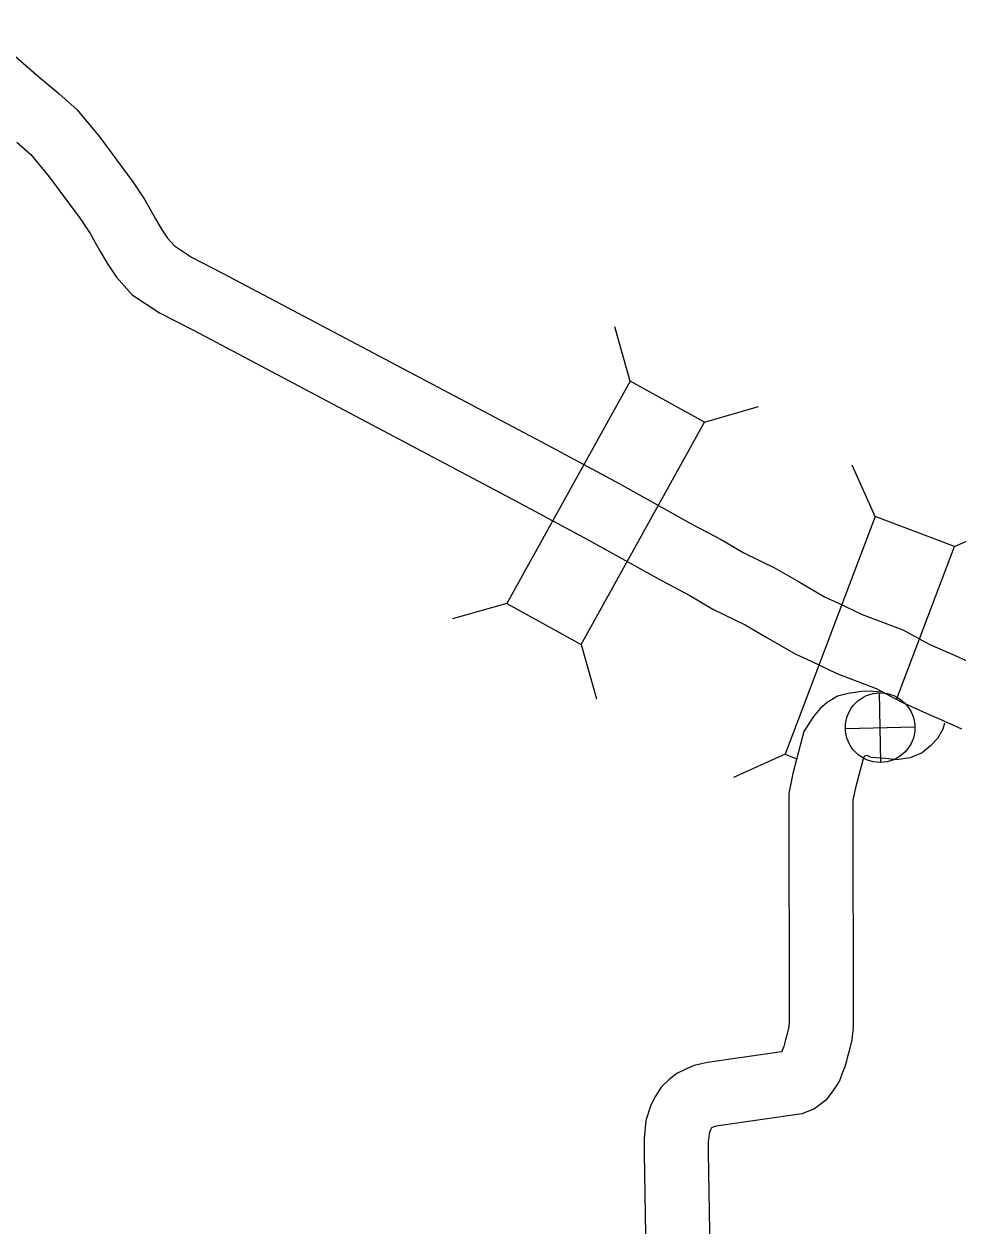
# Model space of a CAD drawing. Extents: x -939622 to -934245, y 1383184 to 1385301.
# Drawn here: x -935170.81 to -935157.72, y 1384203.23 to 1384220.08 of the extents above; entities that cross this region are included whole.
import ezdxf

# ---------------------------------------------------------------- set-up
doc = ezdxf.new("R2010")
doc.units = 0
for name, color, linetype in [('Level 10', 7, 'Continuous'), ('Level 15', 7, 'Continuous'), ('Level 20', 7, 'Continuous'), ('Level 26', 7, 'Continuous')]:
    doc.layers.add(name, color=color, linetype=linetype)

msp = doc.modelspace()

# ---------------------------------------------------------------- linework, layer by layer
at = {"layer": 'Level 10'}
for points in [[(-935158.803, 1384210.715), (-935158.947, 1384210.727), (-935159.068, 1384210.722), (-935159.161, 1384210.71), (-935159.259, 1384210.697), (-935159.408, 1384210.658), (-935159.55, 1384210.571), (-935159.648, 1384210.485), (-935159.745, 1384210.372), (-935159.877, 1384210.164), (-935160.033, 1384209.576), (-935160.09, 1384209.293), (-935160.085, 1384206.071), (-935160.093, 1384206.002), (-935160.117, 1384205.904), (-935160.135, 1384205.845), (-935160.15, 1384205.785), (-935160.161, 1384205.748), (-935160.187, 1384205.677), (-935160.189, 1384205.672), (-935160.191, 1384205.67), (-935161.231, 1384205.523), (-935161.313, 1384205.505), (-935161.418, 1384205.478), (-935161.516, 1384205.44), (-935161.658, 1384205.369), (-935161.765, 1384205.286), (-935161.88, 1384205.176), (-935161.958, 1384205.049), (-935162.022, 1384204.926), (-935162.093, 1384204.707), (-935162.118, 1384204.456), (-935162.118, 1384204.252), (-935161.994, 1384196.811)], [(-935157.908, 1384210.28), (-935157.93, 1384210.196), (-935158.007, 1384210.064), (-935158.103, 1384209.961), (-935158.222, 1384209.865), (-935158.387, 1384209.795), (-935158.581, 1384209.764), (-935158.728, 1384209.784), (-935158.804, 1384209.791), (-935158.937, 1384209.798), (-935158.991, 1384209.824), (-935158.994, 1384209.824), (-935159.03, 1384209.819), (-935159.043, 1384209.799), (-935159.156, 1384209.372), (-935159.19, 1384209.204), (-935159.185, 1384206.017), (-935159.206, 1384205.841), (-935159.248, 1384205.668), (-935159.266, 1384205.607), (-935159.281, 1384205.547), (-935159.306, 1384205.463), (-935159.34, 1384205.373), (-935159.377, 1384205.266), (-935159.439, 1384205.17), (-935159.496, 1384205.09), (-935159.57, 1384204.995), (-935159.729, 1384204.873), (-935159.907, 1384204.801), (-935161.074, 1384204.636), (-935161.106, 1384204.629), (-935161.139, 1384204.621), (-935161.15, 1384204.617), (-935161.175, 1384204.604), (-935161.175, 1384204.604), (-935161.189, 1384204.577), (-935161.207, 1384204.521), (-935161.218, 1384204.411), (-935161.218, 1384204.26), (-935161.094, 1384196.824)]]:
    msp.add_lwpolyline(points, dxfattribs=at)
at = {"layer": 'Level 15'}
for points in [[(-935171.458, 1384220.081), (-935170.605, 1384219.339), (-935170.327, 1384219.109), (-935170.066, 1384218.876), (-935169.752, 1384218.496), (-935169.287, 1384217.871), (-935169.119, 1384217.616), (-935168.968, 1384217.35), (-935168.884, 1384217.205), (-935168.8, 1384217.079), (-935168.704, 1384216.971), (-935168.463, 1384216.813), (-935168.019, 1384216.585), (-935163.479, 1384214.181), (-935162.47, 1384213.639), (-935161.438, 1384213.066), (-935161.036, 1384212.853), (-935160.731, 1384212.671), (-935160.28, 1384212.454), (-935159.952, 1384212.265), (-935159.587, 1384212.051), (-935159.394, 1384211.963), (-935159.062, 1384211.804), (-935158.491, 1384211.587), (-935158.11, 1384211.383), (-935157.758, 1384211.226), (-935157.592, 1384211.154)], [(-935170.913, 1384218.426), (-935170.717, 1384218.251), (-935170.461, 1384217.941), (-935170.024, 1384217.353), (-935169.887, 1384217.146), (-935169.749, 1384216.901), (-935169.647, 1384216.728), (-935169.515, 1384216.53), (-935169.298, 1384216.284), (-935168.915, 1384216.034), (-935168.435, 1384215.787), (-935163.903, 1384213.387), (-935162.901, 1384212.849), (-935161.867, 1384212.275), (-935161.477, 1384212.068), (-935161.157, 1384211.878), (-935160.701, 1384211.658), (-935160.405, 1384211.487), (-935160.002, 1384211.251), (-935159.775, 1384211.147), (-935159.416, 1384210.976), (-935158.865, 1384210.767), (-935158.507, 1384210.575), (-935158.121, 1384210.402), (-935157.956, 1384210.331), (-935157.666, 1384210.2)]]:
    msp.add_lwpolyline(points, dxfattribs=at)
at = {"layer": 'Level 20'}
for p, q in [((-935162.313, 1384215.075), (-935162.531, 1384215.837)), ((-935161.274, 1384214.499), (-935160.513, 1384214.717)), ((-935158.877, 1384213.176), (-935159.202, 1384213.898)), ((-935158.877, 1384213.176), (-935160.141, 1384209.844)), ((-935157.766, 1384212.755), (-935158.877, 1384213.176)), ((-935157.766, 1384212.755), (-935157.044, 1384213.08)), ((-935158.578, 1384210.613), (-935157.766, 1384212.755)), ((-935164.042, 1384211.959), (-935164.804, 1384211.741)), ((-935163.003, 1384211.382), (-935162.785, 1384210.621)), ((-935160.141, 1384209.844), (-935160.863, 1384209.519)), ((-935160.141, 1384209.844), (-935159.989, 1384209.786))]:
    msp.add_line(p, q, dxfattribs=at)
msp.add_lwpolyline([(-935162.313, 1384215.075), (-935164.042, 1384211.959), (-935163.003, 1384211.382), (-935161.274, 1384214.499)], close=True, dxfattribs=at)
at = {"layer": 'Level 26'}
for p, q in [((-935158.798, 1384209.728), (-935158.82, 1384210.704)), ((-935159.297, 1384210.205), (-935158.321, 1384210.227))]:
    msp.add_line(p, q, dxfattribs=at)
msp.add_circle((-935158.809, 1384210.216), 0.488, dxfattribs=at)

doc.saveas('drawing.dxf')
